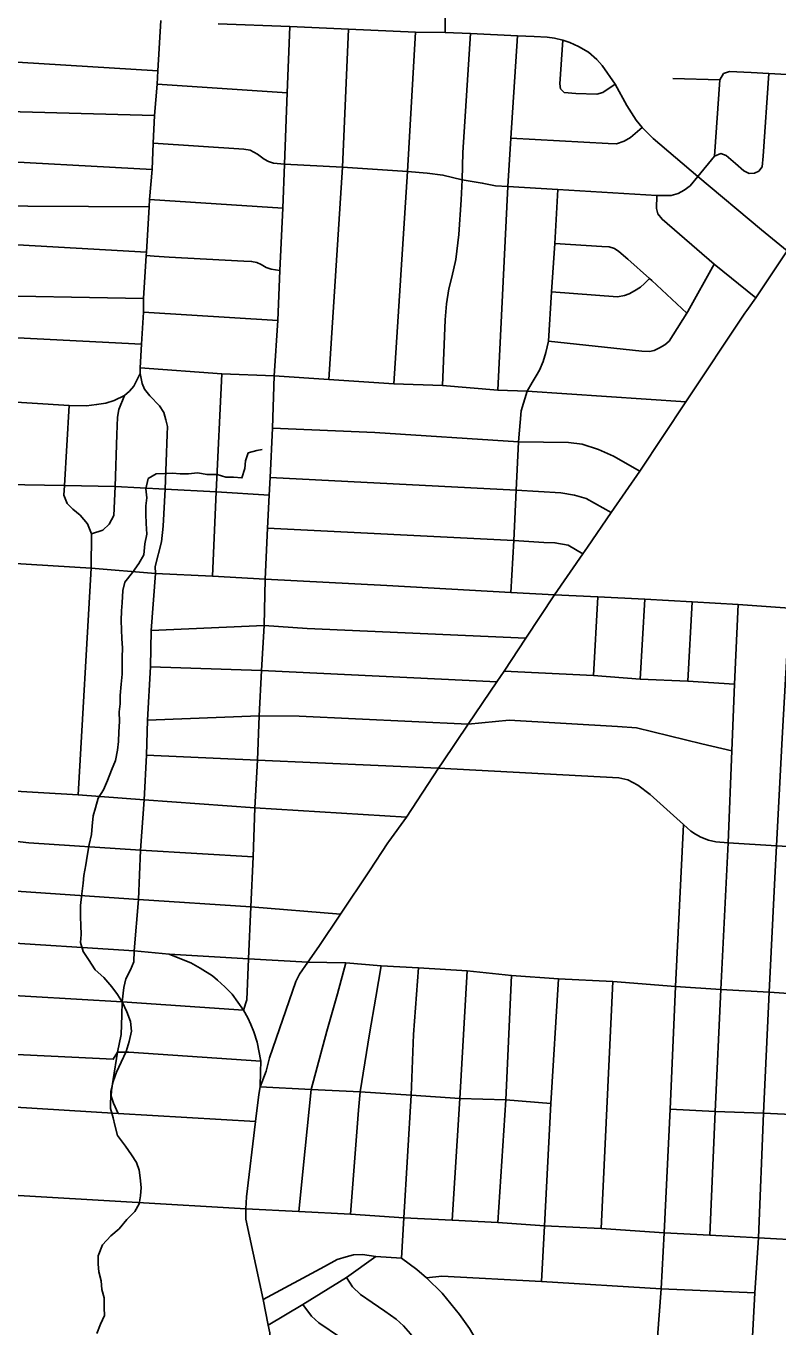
# Model space of a CAD drawing. Extents: x 114604 to 551442, y 316898 to 567001.
# Drawn here: x 184952 to 189903, y 402800 to 411368 of the extents above; entities that cross this region are included whole.
import ezdxf

# ---------------------------------------------------------------- set-up
doc = ezdxf.new("R2010")
doc.units = 0
for name, color, linetype in [('GE_P_Alignment_100_Cardinal_Points', 7, 'Continuous'), ('GE_P_Alignment_500_Bearings', 7, 'Continuous'), ('PM_P_Cells', 7, 'Continuous')]:
    doc.layers.add(name, color=color, linetype=linetype)

msp = doc.modelspace()

# ---------------------------------------------------------------- linework, layer by layer
at = {"layer": 'GE_P_Alignment_100_Cardinal_Points'}
for p, q in [((185814.9, 410986), (186672.1, 410928.9)), ((185725.9, 409484.2), (186609.3, 409427.8)), ((188687.6, 407091.2), (188716.7, 407608.4)), ((188995.7, 407067), (189026.7, 407594.1)), ((189310.3, 407052.7), (189338.5, 407575.5)), ((188738.7, 403448), (188814.7, 405075.8))]:
    msp.add_line(p, q, dxfattribs=at)
for points in [[(187712.1, 411325.1), (187711.3, 411448.4), (187710.1, 411493.5), (187700.1, 411551.6), (187665.3, 411677.3), (187627.9, 411808.1), (187562.9, 412038.6), (187455.1, 412424.1), (187429.2, 412515.9), (187417.4, 412584.4), (187409.1, 412653.8), (187400.5, 412770.9), (187398.5, 413040.9), (187385.8, 413719.7), (187384.5, 413783.9), (187371.3, 414763.9), (187366.5, 415072), (187359.2, 415493), (187344.8, 416526.8), (187336.3, 416856.7), (187332.3, 417167.4)], [(185664.3, 405278.1), (185692.4, 405615.1), (185706.8, 405941), (185729.5, 406272.4), (185745.2, 406567), (185752.9, 406797.5), (185771.1, 407148.1), (185776.9, 407386.8), (185804.8, 407763.6), (185803.3, 407807.7), (185845.3, 407970), (185854.6, 408073.5), (185869.5, 408317.4), (185880.8, 408678.3), (185884.1, 408731.3), (185873.9, 408774.3), (185858.8, 408822.2), (185830.1, 408867.6), (185766.8, 408932.5), (185732, 408976.6), (185717, 409013.4), (185702.9, 409079.9), (185703.9, 409116.9), (185712.6, 409272.1), (185725.9, 409484.2), (185726.9, 409573.3), (185743.4, 409856.4), (185744.7, 409878.3), (185762.6, 410177.9), (185765.6, 410224.6), (185783.4, 410422.3), (185790.4, 410595.8), (185798.3, 410777.9), (185814.9, 410986), (185819.7, 411072.7), (185840.8, 411403.7)], [(186447.6, 405896.2), (186459.2, 406219.2), (186476.6, 406532.3), (186487.9, 406826.1), (186502.4, 407123.4), (186520.3, 407420.6), (186527.3, 407724.5), (186542.4, 408061.8), (186554.2, 408278.9), (186560, 408395.8), (186574.4, 408719.8), (186585.3, 409063.7), (186609.3, 409427.8), (186623.7, 409758.7), (186642.4, 410169.2), (186653.1, 410458.4), (186672.1, 410928.9), (186688.8, 411364.6)], [(186946, 409039.6), (187036.8, 410437.5), (187074.8, 411347.5)], [(182379.6, 411222.4), (182419.1, 411258.8), (182462.4, 411270), (183193, 411222.8), (183539.9, 411205.8), (184606.2, 411147.1), (185819.7, 411072.7)], [(187373.5, 409012.6), (187464.3, 410409.7), (187515.9, 411328.1)], [(187694.1, 409001.6), (187711.2, 409433.4), (187721.4, 409538.9), (187735.2, 409637.2), (187756.5, 409713.7), (187781.1, 409830.2), (187801.8, 409994), (187817.8, 410223.8), (187824.6, 410354.1), (187828.1, 410534.4), (187878, 411319.4)], [(188058.2, 408970.8), (188124.7, 410311.9), (188143.8, 410628.6), (188188, 411304.3)], [(188486, 411275.2), (188466.6, 410987), (188470.5, 410954.5), (188495.9, 410931.2), (188571.9, 410922.7), (188709.3, 410918.2), (188750.8, 410931.2), (188830, 410986)], [(180900.4, 411047.2), (182489.7, 410966.1), (183528.6, 410903.6), (184591.9, 410810.7), (185798.3, 410777.9)], [(189211.1, 411021.3), (189520.3, 411014.5), (189545.3, 411054.4), (189583.1, 411069.2), (189726, 411062.9), (189841.7, 411054.8), (190037, 411043.5), (190093.2, 411022.2), (190135, 410997.2), (190248, 410860.7)], [(189374.8, 410377.1), (189486, 410509.9), (189520.3, 411014.5)], [(189486, 410509.9), (189527.4, 410528.3), (189561.8, 410515.9), (189623.7, 410462.1), (189678.3, 410413.7), (189712.7, 410395.8), (189748.9, 410397.9), (189777.7, 410412.6), (189799.2, 410441.7), (189805.7, 410510.1), (189841.7, 411054.8)], [(180971.3, 410742.3), (182476.2, 410663.1), (183492.7, 410550), (184576.9, 410489.6), (185783.4, 410422.3)], [(188143.8, 410628.6), (188784, 410593.4), (188840, 410592), (188890.5, 410608.6), (188931.9, 410634.3), (189009.2, 410699.9)], [(185790.4, 410595.8), (186387, 410556.5), (186428.8, 410551.3), (186476.3, 410524.4), (186520.2, 410492), (186549.4, 410475.8), (186582.1, 410465.1), (186653.1, 410458.4), (187036.8, 410437.5), (187464.3, 410409.7), (187593.4, 410399.7), (187697.1, 410385.9), (187824.6, 410354.1), (187955.6, 410333.3), (188043, 410315.7), (188124.7, 410311.9), (188453.6, 410291), (189106.4, 410252.3), (189200.4, 410251.2), (189245.5, 410264.2), (189285.1, 410286.1), (189324.7, 410315.3), (189374.8, 410377.1)], [(180939.5, 410398.3), (182460.1, 410364), (183480.7, 410247.4), (184562.7, 410184), (185762.6, 410177.9)], [(185765.6, 410224.6), (185865.8, 410218.7), (186642.4, 410169.2)], [(188144.4, 407638.1), (188164.1, 407979.7), (188178.4, 408311.1), (188195.6, 408628.6), (188212.4, 408832.9), (188251.7, 408963), (188284.8, 409020.5), (188310, 409065), (188333.3, 409101.4), (188356.2, 409157.9), (188375.1, 409218.4), (188391.3, 409292.5), (188411.2, 409618.4), (188433.3, 409936.6), (188453.6, 410291)], [(189756.2, 409576.9), (189483.8, 409799.5), (189140.1, 410095.3), (189112.7, 410131.2), (189103.4, 410167.3), (189106.4, 410252.3)], [(182340.7, 410065.4), (182442.7, 410059.7), (183478.7, 410002.3), (184547.5, 409947.3), (185744.7, 409878.3)], [(188433.3, 409936.6), (188743.7, 409916.1), (188791.7, 409913), (188825.8, 409903.5), (188856.2, 409882.1), (188914.9, 409833), (189057.5, 409705.7), (189073.3, 409691.7), (189303.1, 409475.9)], [(189697.5, 409494.1), (189756.2, 409576.9), (189964.1, 409888.4)], [(180852.9, 409820.8), (182424.8, 409739.9), (183463, 409697.7), (184535.3, 409596.1), (184541.3, 409595.7), (185726.9, 409573.3)], [(185743.4, 409856.4), (185795.7, 409852.2), (185895.2, 409845), (186386.2, 409818.5), (186437.5, 409817.5), (186472, 409811), (186499.8, 409798.4), (186533.7, 409777.7), (186565.5, 409767.8), (186623.7, 409758.7)], [(188391.3, 409292.5), (189005.8, 409225.8), (189057.8, 409224.7), (189087.6, 409231.3), (189123.2, 409247.9), (189158.8, 409268.6), (189186.3, 409293.2), (189213.5, 409333.7), (189303.1, 409475.9), (189310.5, 409487.7), (189483.8, 409799.5)], [(188411.2, 409618.4), (188845.6, 409585.4), (188893.4, 409592.3), (188923.1, 409604.9), (188958.7, 409623.5), (188998.2, 409648.3), (189023.7, 409672.8), (189057.5, 409705.7)], [(189732.9, 402696.1), (189750.5, 403025.2), (189773.9, 403388.3), (189807.1, 404208), (189845.6, 405005.2), (189882.7, 405759), (189894.2, 405968.3), (189931.6, 406678.7), (189978.6, 407534.1), (189985.9, 407696.5), (190012.4, 408234.1), (190040.1, 408729.1), (190062, 409186.8), (190062.5, 409230.2), (190058.5, 409303.1), (190047.4, 409402.8), (190017.6, 409566.7), (190005.9, 409637.1)], [(182411.4, 409463), (183445.2, 409348.1), (183811, 409325.9), (184520.7, 409282.7), (184636.6, 409328.5), (185712.6, 409272.1)], [(189296.1, 408892.6), (189685.7, 409477.5), (189697.5, 409494.1)], [(185703.9, 409116.9), (186241.3, 409077.9), (186585.3, 409063.7), (186946, 409039.6), (187373.5, 409012.6), (187694.1, 409001.6), (188058.2, 408970.8), (188251.7, 408963), (189296.1, 408892.6)], [(182383.7, 409041.5), (183807.8, 408957.9), (185236.3, 408869.5), (185349.6, 408866.6), (185417.4, 408874.5), (185478.9, 408884.8), (185531.7, 408902.4), (185600.5, 408933.7), (185633.6, 408963.5), (185661.6, 408995.8), (185702.9, 409079.9)], [(186179.9, 407745.5), (186203.5, 408299.7), (186241.3, 409077.9)], [(185384.2, 408023.4), (185457.4, 408047.3), (185500.6, 408087.7), (185530.2, 408144.6), (185538.8, 408335), (185550.6, 408677.1), (185553.8, 408792.6), (185563, 408843.5), (185600.5, 408933.7)], [(185295, 406305.4), (185381.7, 407798.7), (185384.2, 408023.4), (185357, 408090), (185309.8, 408146.4), (185259.5, 408186.1), (185222.5, 408222.6), (185202, 408279.2), (185204.9, 408342.6), (185236.3, 408869.5)], [(188649.7, 407936.8), (188805.8, 408165.3), (188993.2, 408436.7), (189296.1, 408892.6)], [(186574.4, 408719.8), (187248.7, 408691.3), (188195.6, 408628.6), (188524.2, 408625.4), (188613.3, 408614.9), (188722.1, 408579.5), (188819.9, 408535.6), (188993.2, 408436.7)], [(182359.9, 408506.3), (183765.7, 408365.2), (185204.9, 408342.6), (185538.8, 408335), (185869.5, 408317.4), (186203.5, 408299.7), (186554.2, 408278.9)], [(186560, 408395.8), (188178.4, 408311.1), (188473.7, 408293.7), (188562.8, 408277.7), (188641, 408256), (188805.8, 408165.3)], [(186542.4, 408061.8), (188164.1, 407979.7), (188361.9, 407967.2), (188434.3, 407965), (188520.7, 407948.9), (188618.5, 407891.1)], [(187696.2, 406522.4), (187863.9, 406769.4), (188051.1, 407049.1), (188100.7, 407119.1), (188243.9, 407337.2), (188431.8, 407622.8), (188618.5, 407891.1), (188649.7, 407936.8)], [(184845.8, 407831), (185381.7, 407798.7), (185804.8, 407763.6), (186179.9, 407745.5), (186527.3, 407724.5), (187327.2, 407682.6), (188144.4, 407638.1), (188431.8, 407622.8), (188716.7, 407608.4), (189026.7, 407594.1), (189338.5, 407575.5), (189640.7, 407558.6), (189978.6, 407534.1)], [(189453.5, 403404.2), (189489.3, 404220.5), (189526.9, 405023.8), (189574.6, 405987.7), (189598.9, 406593.8), (189617.4, 407034.1), (189640.7, 407558.6)], [(185776.9, 407386.8), (186520.3, 407420.6), (186804.2, 407399.2), (188243.9, 407337.2)], [(185771.1, 407148.1), (186502.4, 407123.4), (188051.1, 407049.1)], [(188100.7, 407119.1), (188687.6, 407091.2), (188995.7, 407067), (189310.3, 407052.7), (189617.4, 407034.1)], [(185752.9, 406797.5), (186487.9, 406826.1), (186750, 406822.6), (187863.9, 406769.4), (188133.5, 406795.9), (188846.7, 406754.2), (188971.5, 406745.7), (189401.5, 406641), (189598.9, 406593.8)], [(185745.2, 406567), (186476.6, 406532.3), (187668.3, 406481.2), (188854.7, 406417), (188914.4, 406404.2), (188980.9, 406368.3), (189060.8, 406306), (189281.2, 406108.9), (189330.1, 406065.8), (189359.8, 406045.2), (189394.6, 406025.5), (189445.1, 406005.9), (189493.8, 405995.8), (189574.6, 405987.7), (189894.2, 405968.3), (190219.9, 405949.8)], [(183080.1, 406451.7), (183488.6, 406425.4), (183802.9, 406401.2), (184226.6, 406373.7), (184765.8, 406335), (185295, 406305.4), (185729.5, 406272.4), (186459.2, 406219.2), (187456.3, 406156.8)], [(187334.9, 405988.7), (187340.5, 405997.3), (187456.3, 406156.8), (187668.3, 406481.2), (187696.2, 406522.4)], [(181982.4, 405692.9), (182027.3, 405749.8), (182181.6, 405918.6), (182272.6, 405969.1), (182359.4, 406038.2), (182452.3, 406113.7), (182526.9, 406135), (182636.9, 406150.3), (182751.3, 406138.7), (182840.6, 406135.2), (183179.4, 406114.8), (183731.2, 406077.2), (184743.1, 406014.7), (184971.5, 405988.6), (185706.8, 405941), (186447.6, 405896.2)], [(189110, 402732.6), (189133.9, 403051.9), (189152.8, 403421.2), (189192.3, 404235.7), (189229, 405043.3), (189281.2, 406108.9)], [(186807.6, 405202.8), (186880.6, 405306.4), (187023.8, 405519), (187213.8, 405804.3), (187334.9, 405988.7)], [(186412.6, 404836.2), (186384.4, 404887.7), (186405.3, 404954.9), (186417.7, 405225.1), (186433.3, 405567.6), (186447.6, 405896.2)], [(182559.6, 405745.8), (182809.7, 405807.8), (183591.2, 405757.3), (184175.2, 405717.9), (184726, 405680.6), (185692.4, 405615.1), (186433.3, 405567.6), (187023.8, 405519)], [(184703.4, 405338), (185664.3, 405278.1), (185894.6, 405256.1), (185964.1, 405227.6), (186036.5, 405198.1), (186098, 405164.3), (186179.1, 405113.4), (186213.2, 405085.2), (186261.6, 405039.7), (186308.9, 404991.4), (186384.4, 404887.7)], [(185558.8, 404207.2), (185528.3, 404274.4), (185513.5, 404320.2), (185514.8, 404358.3), (185525.5, 404430.6), (185554.9, 404609.2), (185579.2, 404726.3), (185583.8, 404854.4), (185585.9, 404940.7), (185596.4, 405035.4), (185609.9, 405094), (185640.1, 405152.7), (185662, 405205.7), (185664.3, 405278.1)], [(185894.6, 405256.1), (186417.7, 405225.1), (186807.6, 405202.8), (187058.1, 405197.7), (187290.7, 405178.5), (187535.8, 405166.3), (187856.1, 405146.4), (188149, 405114.1), (188457, 405093.1), (188814.7, 405075.8), (189229, 405043.3), (189526.9, 405023.8), (189845.6, 405005.2), (190170.4, 404984.1)], [(186493.3, 404382.1), (186533, 404485.4), (186554.6, 404573.3), (186727.7, 405075.6), (186753.8, 405123.1), (186807.6, 405202.8)], [(186749, 403560.1), (186789.2, 403976.1), (186830.3, 404365.1), (186933.3, 404748.6), (187002.5, 404994), (187058.1, 405197.7)], [(187089.3, 403542.9), (187141.9, 404228.8), (187153.3, 404349.3), (187213.2, 404731.1), (187254.6, 404972.2), (187290.7, 405178.5)], [(187439.4, 403519.3), (187487.5, 404326), (187504.3, 404726.1), (187535.8, 405166.3)], [(187758.4, 403503.6), (187808.1, 404305), (187856.1, 405146.4)], [(188059.4, 403487.8), (188111.8, 404296), (188149, 405114.1)], [(188345.1, 403099), (188366.9, 403467.1), (188406.7, 404271.7), (188457, 405093.1)], [(183540, 405073.5), (184680.8, 404995.4), (185585.9, 404940.7), (186384.4, 404887.7)], [(186493.3, 404382.1), (186496.8, 404481), (186499.3, 404550.1), (186473.3, 404676.8), (186453.2, 404744.8), (186433.3, 404791.7), (186412.6, 404836.2)], [(184662.1, 404606.4), (185527, 404563.7), (185554.9, 404609.2), (185630.1, 404609.7), (186499.3, 404550.1)], [(186398.9, 403578.8), (186404.9, 403657.4), (186463.5, 404153.3), (186485.4, 404330.6), (186493.3, 404382.1)], [(186493.3, 404382.1), (186830.3, 404365.1), (187153.3, 404349.3), (187487.5, 404326), (187808.1, 404305), (188111.8, 404296), (188406.7, 404271.7)], [(183580.3, 403241.5), (183991.2, 403669.4), (184483.1, 404174.9), (184544.8, 404229.4), (184583.9, 404254.1), (184631.3, 404257.8), (184848.8, 404249.5), (185558.8, 404207.2), (186463.5, 404153.3)], [(189192.3, 404235.7), (189489.3, 404220.5), (189807.1, 404208), (190131, 404193), (190439.3, 404177.9)], [(183813, 402720.6), (184208.3, 403121.2), (184525.1, 403450), (184613.6, 403539.8), (184660.7, 403585.1), (184687.5, 403604.9), (184723.3, 403624.8), (184764.1, 403643.9), (184814.7, 403659.8), (184861.2, 403665.8), (184902.9, 403667), (186398.9, 403578.8), (186749, 403560.1), (187089.3, 403542.9), (187439.4, 403519.3), (187758.4, 403503.6), (188059.4, 403487.8), (188366.9, 403467.1), (188738.7, 403448), (189152.8, 403421.2), (189453.5, 403404.2), (189773.9, 403388.3), (190093.5, 403368.9)], [(186563.4, 402706.8), (186559.6, 402722.1), (186556.5, 402761), (186546.7, 402811.3), (186514.4, 402981.2), (186399.4, 403511.5), (186398.9, 403578.8)], [(188892.6, 401325.3), (188714.7, 401584.9), (188535.3, 401841.5), (188357.4, 402099.7), (188157.8, 402321.1), (188098.4, 402403.3), (187872.2, 402789.5), (187805.4, 402882.5), (187693.2, 403022.3), (187589.4, 403124.6), (187525.2, 403179.8), (187424.9, 403254.2), (187439.4, 403519.3)], [(186514.4, 402981.2), (186918.4, 403198.3), (186999.9, 403244.7), (187060.2, 403263.1), (187109.2, 403274.9), (187168, 403276.9), (187254.8, 403264.5), (187424.9, 403254.2)], [(186546.7, 402811.3), (186774.7, 402948.7), (187062.9, 403125.7), (187254.8, 403264.5)], [(187904.6, 402150.4), (187532.1, 402682.7), (187484.1, 402754.3), (187438, 402807.9), (187390.2, 402851.7), (187314.6, 402905.2), (187230.8, 402961.8), (187155.2, 403015.2), (187100.9, 403065.5), (187062.9, 403125.7)], [(187589.4, 403124.6), (187690.7, 403135.2), (188345.1, 403099), (189133.9, 403051.9), (189750.5, 403025.2)], [(187788.2, 401579.8), (187803.3, 401627.8), (187816.8, 401688.1), (187802.6, 401732.8), (187774.4, 401782), (187652.7, 401951.4), (187255.6, 402519.7), (187203.6, 402584.7), (187153, 402637.4), (187103.7, 402676.3), (187023.2, 402731.4), (186880.2, 402828.4), (186832.5, 402872.3), (186774.7, 402948.7)]]:
    msp.add_lwpolyline(points, dxfattribs=at)
at = {"layer": 'GE_P_Alignment_500_Bearings'}
msp.add_lwpolyline([(186216.9, 411382.9), (186688.8, 411364.6), (187074.8, 411347.5), (187515.9, 411328.1), (187712.1, 411325.1), (187878, 411319.4), (188188, 411304.3), (188298.3, 411299.9), (188383.4, 411293.5), (188432.1, 411287.8), (188486, 411275.2), (188532.1, 411259), (188588.7, 411233.4), (188654.9, 411196.2), (188709.5, 411147.8), (188745.9, 411108.3), (188830, 410986), (188906.9, 410845.5), (188969.1, 410748.4), (189009.2, 410699.9), (189082, 410628.1), (189374.8, 410377.1), (189795.5, 410026), (189964.1, 409888.4)], dxfattribs=at)
at = {"layer": 'PM_P_Cells'}
for points in [[(185743.7, 408092.5), (185742, 408152.7), (185740.4, 408208.9), (185746.7, 408261), (185741.1, 408319.2), (185755.5, 408387.3), (185809.7, 408419), (185865.8, 408420.6), (185915.8, 408422.2), (185967.8, 408417.8), (186021.9, 408419.3), (186081.9, 408424.9), (186143.9, 408414.4), (186210, 408413.9), (186267.9, 408397.4), (186317.9, 408397), (186373.9, 408392.5), (186392.3, 408454.6), (186396.6, 408504.7), (186415, 408556.7), (186471.1, 408572.3), (186507.2, 408580.1)], [(185418.3, 402757.5), (185442.7, 402819.5), (185469.1, 402875.4), (185467.4, 402925.6), (185465.8, 402991.8), (185452.1, 403048.1), (185446.5, 403104.3), (185430.9, 403164.6), (185427.2, 403214.7), (185427.5, 403268.9), (185456, 403340.9), (185510.4, 403400.6), (185564.7, 403446.4), (185617.1, 403508.1), (185669.5, 403559.9), (185697.8, 403611.8), (185706.1, 403663.9), (185710.5, 403718), (185702.9, 403782.3), (185697.2, 403832.5), (185679.5, 403882.7), (185647.8, 403933.1), (185608.1, 403991.6), (185554.5, 404062.2), (185536.9, 404128.6), (185527.2, 404178.8), (185509.6, 404239.1), (185510.3, 404351.4), (185526.7, 404417.5), (185547.1, 404477.5), (185579.5, 404543.5), (185612, 404615.4), (185630.4, 404679.5), (185646.8, 404747.5), (185641.2, 404811.8), (185615.6, 404876.1), (185588, 404936.5), (185554.3, 404988.9), (185516.6, 405041.4), (185464.9, 405102), (185407.2, 405152.6), (185363.6, 405221.1), (185327.9, 405273.5), (185310.2, 405331.8), (185314.6, 405386), (185312.9, 405444.1), (185311.3, 405502.3), (185311.7, 405576.5), (185320.2, 405652.7), (185328.7, 405722.8), (185333, 405772.9), (185345.4, 405843.1), (185355.8, 405901.1), (185368.3, 405977.3), (185382.7, 406043.3), (185387, 406097.5), (185395.5, 406165.6), (185409.8, 406219.7), (185428.2, 406283.7), (185462.6, 406337.6), (185489, 406399.6), (185515.4, 406467.6), (185541.8, 406531.5), (185554.3, 406599.7), (185560.6, 406655.8), (185563, 406719.9), (185567.4, 406788.1), (185565.8, 406852.3), (185572.2, 406904.4), (185572.5, 406958.6), (185579, 407032.7), (185585.4, 407098.9), (185586.1, 407211.2), (185588.5, 407271.3), (185582.8, 407333.6), (185581.2, 407391.8), (185579.6, 407451.9), (185580, 407516.1), (185586.3, 407570.2), (185588.8, 407650.4), (185603.2, 407706.5), (185653.6, 407768.3), (185696, 407828.1), (185728.4, 407886), (185734.8, 407958.2), (185747.2, 408022.3), (185743.7, 408092.5)]]:
    msp.add_lwpolyline(points, dxfattribs=at)

doc.saveas('drawing.dxf')
